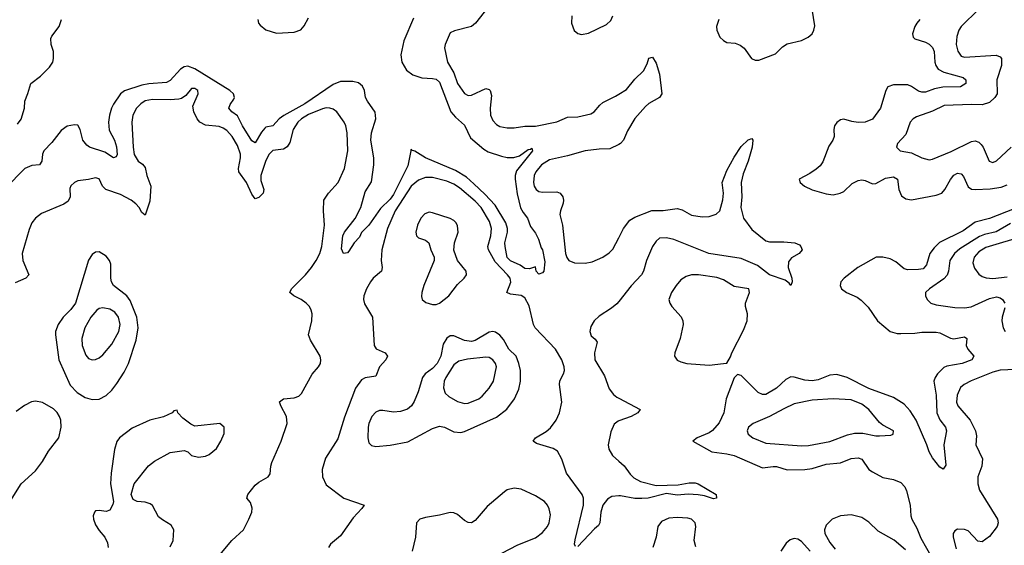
# Model space of a CAD drawing. Header units: inches. Extents: x 1603819 to 1745079, y 385938 to 533966.
# Tile 374 of 561: x 1686622 to 1692174, y 461563 to 464529. Entities that reach past the tile are written whole.
import ezdxf

# ---------------------------------------------------------------- set-up
doc = ezdxf.new("R2010")
doc.units = ezdxf.units.IN
doc.header["$MEASUREMENT"] = 0
doc.layers.add('B6486', color=7, linetype='Continuous')
doc.layers.add('B6496', color=7, linetype='Continuous')

msp = doc.modelspace()

# ---------------------------------------------------------------- linework, layer by layer
at = {"layer": 'B6486', "color": 5}
for points, elevation in [([(1689262.2, 464597.8), (1689191.9, 464510), (1689170.1, 464489.9), (1689074, 464466), (1689050, 464454.2), (1689021.2, 464390), (1689018.2, 464370), (1689034.1, 464290), (1689070.1, 464230.1), (1689090.1, 464170), (1689130, 464112.7), (1689150, 464101.6), (1689170, 464103.7), (1689250, 464140.2), (1689270, 464135.5), (1689274.7, 464130), (1689282.3, 464102.3), (1689274, 464030), (1689277.1, 463990), (1689290, 463959.5), (1689310, 463937.8), (1689330, 463927.1), (1689370, 463919), (1689410, 463919.4), (1689470, 463928.9), (1689530, 463928.6), (1689650, 463953.4), (1689710, 463978.6), (1689770, 463981.2), (1689842, 463998), (1689860.7, 464010), (1689892.5, 464047.5), (1689910, 464061.4), (1689982.1, 464097.9), (1690000, 464109)], 280), ([(1688842, 464538), (1688787.5, 464410), (1688771.9, 464330), (1688776.6, 464290), (1688803.9, 464243.9), (1688838.1, 464218.1), (1688890, 464200.4), (1688950, 464198.1), (1688970, 464193.4), (1688990, 464176.9), (1689053.8, 464010), (1689078.7, 463978.7), (1689130, 463934.4), (1689163.1, 463863.1), (1689238.9, 463798.9), (1689264.3, 463784.3), (1689338.3, 463758.3), (1689370, 463751.8), (1689408.9, 463751.1), (1689439.6, 463760.4), (1689490, 463796.4), (1689502, 463798), (1689510, 463804.7), (1689514, 463790), (1689424.2, 463675.8), (1689415.1, 463650), (1689415.2, 463630), (1689426.3, 463546.3), (1689446.7, 463466.7), (1689460.5, 463440.5), (1689484.6, 463410), (1689502.4, 463362.4), (1689530, 463324.9), (1689548, 463290), (1689562, 463242), (1689570, 463231), (1689582.5, 463162.5), (1689577.3, 463110), (1689570, 463101.2), (1689550, 463094), (1689534, 463110), (1689530, 463135.3), (1689496, 463124), (1689470, 463125.6), (1689444.4, 463144.4), (1689390, 463169.2), (1689370, 463188), (1689358.8, 463250), (1689358.4, 463270), (1689372.6, 463330), (1689372.1, 463350), (1689363.2, 463383.2), (1689302.2, 463482.2), (1689245, 463545), (1689183.3, 463603.3), (1689140.8, 463640.8), (1689079, 463679), (1688909.7, 463750), (1688850, 463787.3), (1688832.1, 463792.1), (1688830, 463798), (1688810, 463704.5), (1688730, 463542.3), (1688710, 463516.4), (1688656, 463464), (1688590.8, 463370), (1688550, 463328.7), (1688538.7, 463301.3), (1688508.4, 463270), (1688477.5, 463222.5), (1688470, 463214), (1688448, 463210), (1688436, 463236), (1688443.5, 463310), (1688453.6, 463330), (1688512.6, 463407.4), (1688545.4, 463470), (1688570, 463558), (1688606.4, 463613.6), (1688619.7, 463710), (1688618.3, 463750), (1688601.1, 463850), (1688605.4, 463890), (1688629.2, 463970), (1688627.1, 464007.2), (1688582.5, 464070), (1688572.7, 464090), (1688565.3, 464130), (1688554.4, 464154.4), (1688532.4, 464172.4), (1688499.7, 464179.7), (1688430, 464179.6), (1688390, 464163.8), (1688230, 464054.1), (1688110.7, 463989.3), (1688084.6, 463970), (1688050.1, 463929.9), (1688010, 463921.8), (1688003.2, 463916.8), (1687985, 463895), (1687950, 463835.1), (1687930, 463846.2), (1687878, 463930), (1687850, 463987.2), (1687817.8, 464010), (1687801.4, 464030), (1687808.7, 464050), (1687830, 464080.4), (1687833, 464090), (1687826.9, 464110), (1687807.4, 464130), (1687610, 464251.7), (1687570, 464266.3), (1687550, 464263.6), (1687529.4, 464250.6), (1687470, 464185.5), (1687450, 464175.5), (1687350, 464168.1), (1687310, 464160.1), (1687212.9, 464127.1), (1687189.6, 464110.4), (1687150, 464052.8), (1687139.6, 464030), (1687127.9, 463990), (1687123.4, 463950), (1687125.7, 463905.7), (1687155.8, 463850), (1687167.5, 463812.5), (1687170.7, 463769.3), (1687165.3, 463754.7), (1687150, 463749.8), (1687101.3, 463781.3), (1687016.2, 463810), (1687000.5, 463820.5), (1686977.4, 463850), (1686962.7, 463910), (1686950, 463933.3), (1686930, 463935.6), (1686890, 463928), (1686855.8, 463904.2), (1686803.7, 463836.3), (1686758.6, 463790), (1686750.2, 463770), (1686746, 463730), (1686733.4, 463710), (1686690, 463706.4), (1686650, 463688.8), (1686541.7, 463578.3)], 260), ([(1686610, 463938.9), (1686630, 463968.2), (1686648.8, 464030), (1686649.8, 464070.2), (1686668, 464112), (1686683.9, 464170), (1686738.3, 464210), (1686790, 464261.7), (1686807.7, 464290), (1686813.2, 464310), (1686812.7, 464350), (1686798.5, 464390), (1686797.8, 464422.2), (1686803, 464437), (1686843.5, 464490), (1686857, 464530)], 260), ([(1687965, 464530), (1687969.1, 464510), (1687977.7, 464497.7), (1688010, 464472.6), (1688070, 464453.8), (1688170, 464458), (1688207.2, 464472.8), (1688225.1, 464494.9), (1688250, 464538.9)], 260), ([(1689735.9, 464550), (1689732.8, 464510), (1689748.4, 464468.4), (1689770, 464451.7), (1689790, 464445.6), (1689830, 464452.2), (1689930, 464501.3), (1689954.7, 464525.3), (1689966.9, 464550)], 320), ([(1687750.7, 461510), (1687817.6, 461590), (1687883.2, 461650), (1687914.7, 461710), (1687929.9, 461750), (1687932.1, 461772.1), (1687924.2, 461804.2), (1687902.9, 461830), (1687908, 461850), (1687950, 461902.3), (1687970, 461919.3), (1688022.9, 461950), (1688034.1, 461965.9), (1688038.2, 462010), (1688044.5, 462030), (1688097, 462150), (1688129.2, 462250), (1688126.5, 462290), (1688094.6, 462350), (1688087, 462373), (1688109.3, 462390), (1688170, 462394.7), (1688195.4, 462404.6), (1688210, 462419), (1688271.2, 462528.8), (1688306.8, 462570), (1688317.5, 462590), (1688319.9, 462610), (1688315.5, 462630), (1688261.3, 462721.3), (1688251.1, 462750), (1688269.9, 462830), (1688270.3, 462870), (1688265.9, 462890), (1688256.6, 462910), (1688237.9, 462930), (1688209.8, 462950), (1688168.2, 462970), (1688145.8, 462990), (1688153.7, 463010), (1688233.5, 463090), (1688266.5, 463130), (1688294.1, 463170), (1688314, 463210), (1688324.9, 463250), (1688340.2, 463370), (1688334, 463450), (1688336, 463510), (1688362.7, 463550), (1688417.2, 463610), (1688454.2, 463690), (1688472.8, 463790), (1688468.4, 463890), (1688461.1, 463930), (1688451.2, 463951.2), (1688409.2, 464009.2), (1688390, 464023.5), (1688370.6, 464030.6), (1688350, 464031.8), (1688330, 464026.9), (1688250, 463993.6), (1688211.8, 463970), (1688190.1, 463950), (1688164.8, 463910), (1688144.7, 463835.3), (1688130, 463811.9), (1688110, 463798.2), (1688050, 463790.6), (1688028.1, 463770), (1688010, 463734), (1687981.4, 463650), (1687981.3, 463621.3), (1687999, 463570), (1687993.8, 463550), (1687970, 463525.6), (1687950, 463518.5), (1687930, 463544.7), (1687900.6, 463610), (1687857.9, 463670), (1687855.4, 463690), (1687867.6, 463750), (1687866.6, 463770), (1687850, 463818.7), (1687819.6, 463870), (1687790, 463904.1), (1687770, 463917.4), (1687745.8, 463925.8), (1687670, 463934.9), (1687638, 463950), (1687622.5, 463970), (1687603.8, 464010), (1687598.5, 464041.5), (1687627.3, 464110), (1687626.6, 464130), (1687610, 464140.5), (1687590, 464140.5), (1687558.9, 464101.1), (1687534.9, 464085.1), (1687519.2, 464080.8), (1687470, 464076.5), (1687370, 464079.4), (1687330, 464070.9), (1687304.8, 464055.2), (1687280.1, 464030), (1687260.1, 463990), (1687253.3, 463950), (1687261.5, 463810), (1687268, 463768), (1687289.1, 463730), (1687314.1, 463714.1), (1687330, 463694.4), (1687337.8, 463650), (1687360.8, 463590), (1687355.7, 463504.3), (1687330, 463425.2), (1687310, 463441.6), (1687295.4, 463470), (1687277.5, 463490), (1687250, 463509.9), (1687190, 463543.4), (1687108.3, 463570), (1687088.3, 463590), (1687070, 463632), (1687050, 463636.9), (1687010, 463626.6), (1686950, 463619.1), (1686930, 463611.2), (1686910, 463591.8), (1686904, 463576), (1686905.4, 463530), (1686895.3, 463504.7), (1686870, 463488.1), (1686744.2, 463435.8), (1686710.4, 463410), (1686690, 463382), (1686674.2, 463345.8), (1686636.5, 463210), (1686639.1, 463170), (1686672.4, 463090), (1686656.3, 463070), (1686596.3, 463043.7)], 280), ([(1690000, 463824.8), (1689950, 463799.5), (1689890, 463798.9), (1689810.5, 463790), (1689710, 463760.8), (1689610, 463738.3), (1689563.7, 463710), (1689531.6, 463670), (1689523, 463650), (1689518.3, 463610), (1689522.5, 463590), (1689533.8, 463570), (1689550, 463559.4), (1689570, 463555.9), (1689650, 463557.8), (1689670.1, 463550.1), (1689684.5, 463530), (1689689.3, 463510), (1689686.9, 463493.1), (1689671.1, 463450), (1689668.4, 463430), (1689681.9, 463370), (1689700.1, 463210), (1689706.8, 463186.8), (1689718.9, 463170), (1689750, 463156.6), (1689810, 463155.5), (1689850, 463163), (1689910, 463188.9), (1689946.4, 463213.6), (1689966.1, 463233.9), (1690000, 463298.8)], 280), ([(1689756.4, 461556.4), (1689749.7, 461569.7), (1689754, 461594), (1689800.6, 461790), (1689801, 461830), (1689794, 461850), (1689705, 461970), (1689679.3, 462050), (1689654.4, 462094.4), (1689629.9, 462109.9), (1689537, 462137), (1689517.6, 462150), (1689531.2, 462170), (1689590, 462204.6), (1689614.4, 462225.6), (1689646.9, 462270), (1689665.2, 462310), (1689678.8, 462370), (1689664.9, 462470), (1689668.5, 462491.5), (1689688.7, 462530), (1689693.2, 462550), (1689691.6, 462570), (1689678.8, 462610), (1689642.5, 462670), (1689527.7, 462790), (1689519, 462810), (1689494.8, 462914.8), (1689470, 462959.8), (1689450, 462973), (1689390, 462981.2), (1689368.5, 462990), (1689391.2, 463048.8), (1689386.9, 463070), (1689372.8, 463090), (1689302.4, 463162.4), (1689264.6, 463230), (1689262.2, 463250), (1689279.5, 463310), (1689283, 463350), (1689271.2, 463390), (1689224.8, 463470), (1689190, 463505.9), (1689101.1, 463581.1), (1689070, 463601.7), (1689030, 463617.9), (1688950, 463638.5), (1688910, 463638.6), (1688870, 463623.4), (1688830, 463590.4), (1688739.7, 463450), (1688696, 463350), (1688663.9, 463230), (1688660.1, 463170), (1688666.5, 463130), (1688661.2, 463110), (1688615.6, 463070), (1688599.8, 463050), (1688576.8, 463010), (1688561.9, 462970), (1688560.2, 462950), (1688565.5, 462925.5), (1688612.1, 462850), (1688621.4, 462690), (1688632.2, 462672.2), (1688682, 462650), (1688696.5, 462630), (1688686.8, 462610), (1688651.5, 462570), (1688630, 462518), (1688570, 462507.9), (1688550, 462497.5), (1688515.3, 462450), (1688454.1, 462286), (1688415.1, 462164.9), (1688345.6, 462054.4), (1688328, 461990), (1688329.7, 461949.7), (1688350, 461905), (1688450, 461829.3), (1688564.9, 461790), (1688551.8, 461770), (1688501.7, 461718.3), (1688430, 461617), (1688374.8, 461570), (1688362.8, 461550)], 280), ([(1690000, 462939), (1689990, 462926.4), (1689959.4, 462900.6), (1689890, 462856.7), (1689860.5, 462830), (1689842.5, 462797.5), (1689836.8, 462770), (1689844.5, 462744.5), (1689866.4, 462726.4), (1689877.6, 462710), (1689862.9, 462650), (1689865.1, 462610), (1689919.9, 462519.9), (1689946.4, 462446.4), (1689970, 462414.2), (1689990, 462398.5), (1690000, 462393.3)], 280), ([(1686570, 461813.7), (1686629.4, 461910.6), (1686710, 461982.7), (1686750, 462036.8), (1686784.8, 462095.2), (1686842.2, 462170), (1686855.9, 462230), (1686853.3, 462270), (1686846.3, 462290), (1686832.6, 462312.6), (1686812.9, 462332.9), (1686750, 462369.2), (1686710, 462376.8), (1686687.9, 462372.1), (1686648.1, 462351.9), (1686602.7, 462317.3)], 320), ([(1687470, 461554.9), (1687487.8, 461590), (1687491.6, 461650), (1687476.4, 461676.4), (1687426.4, 461706.4), (1687404.7, 461724.7), (1687370, 461787.6), (1687357.7, 461797.7), (1687330, 461807.4), (1687284, 461810), (1687261.8, 461821.8), (1687251.2, 461850), (1687266.9, 461910), (1687347.9, 462012.1), (1687382.1, 462037.9), (1687470, 462087.1), (1687550, 462098.8), (1687570, 462090.8), (1687590.8, 462070), (1687630, 462060.9), (1687670, 462067.1), (1687690, 462075.8), (1687730.8, 462110), (1687755.5, 462150), (1687773.9, 462193.9), (1687774.7, 462230), (1687750, 462249.6), (1687610, 462236.3), (1687586.1, 462246.1), (1687541.4, 462281.5), (1687513.2, 462310), (1687510, 462326), (1687490, 462322), (1687481, 462310), (1687432.6, 462287.4), (1687354.8, 462270), (1687255.6, 462224.4), (1687184, 462170), (1687170.4, 462149.6), (1687156.7, 462103.3), (1687137.6, 461970), (1687134.4, 461910), (1687150.7, 461810), (1687147.1, 461792.9), (1687130, 461762), (1687110, 461754), (1687070, 461759.3), (1687050, 461757.2), (1687042.8, 461750), (1687036.3, 461730), (1687038, 461710), (1687050, 461678.8), (1687070, 461647.3), (1687102, 461610), (1687117.3, 461577.3), (1687120.4, 461550)], 320), ([(1690000, 462265.1), (1689996.3, 462263.7), (1689973.4, 462246.6), (1689955.6, 462204.4), (1689940.6, 462130), (1689944.8, 462104.8), (1689963.9, 462070), (1690000, 462037.6)], 280), ([(1689250, 461472.6), (1689430, 461566.3), (1689530, 461604.4), (1689570, 461635.3), (1689598.3, 461670), (1689608.2, 461690), (1689615, 461735), (1689608.2, 461768.2), (1689598.3, 461790), (1689581.2, 461810), (1689530, 461841.8), (1689450, 461880.2), (1689410, 461885.8), (1689370, 461876.3), (1689355.1, 461864.9), (1689258.6, 461781.4), (1689190, 461702.4), (1689170, 461690.8), (1689150, 461692.5), (1689130, 461703.5), (1689090, 461736.5), (1689070, 461746), (1689050, 461748.8), (1688990, 461733.3), (1688910, 461720.8), (1688878, 461710), (1688860.3, 461690), (1688853.8, 461610), (1688834.5, 461530)], 320), ([(1690000, 461842.2), (1689961.1, 461838.9), (1689936.1, 461823.9), (1689910.5, 461789.5), (1689898.1, 461750), (1689893.4, 461690), (1689885, 461675), (1689863, 461657), (1689770, 461557)], 280)]:
    msp.add_lwpolyline(points, dxfattribs=dict(at, elevation=elevation))
for points, elevation in [([(1688930, 463442.4), (1688905.7, 463434.3), (1688883.3, 463410), (1688864.2, 463370), (1688855.3, 463330), (1688859.7, 463310), (1688870, 463297.3), (1688910, 463284.9), (1688928.7, 463270), (1688940.2, 463230), (1688959.1, 463190), (1688959.2, 463170), (1688901.4, 463030), (1688889.5, 462990), (1688887.8, 462967.8), (1688891.8, 462950), (1688912.8, 462932.8), (1688950, 462922.4), (1688970, 462922.4), (1688990, 462929.1), (1689042.2, 462970), (1689090, 463035.4), (1689127.9, 463070), (1689141.6, 463090), (1689139.4, 463110), (1689091.3, 463170), (1689069.2, 463229.2), (1689073.3, 463270), (1689094, 463330), (1689090, 463366.6), (1689082.3, 463382.3), (1689070, 463396.8), (1689050, 463407.8), (1688950, 463439.9)], 320), ([(1687070, 463219.2), (1687050, 463217.7), (1687030, 463204.7), (1687010, 463171.6), (1686935.6, 462930), (1686910, 462893.8), (1686866.3, 462850), (1686838.3, 462810), (1686823.8, 462770), (1686823.2, 462750), (1686841.5, 462610), (1686906.9, 462466.9), (1686945.7, 462425.7), (1686990, 462398), (1687030, 462386), (1687070, 462387), (1687110, 462408.7), (1687140.5, 462439.5), (1687170, 462477), (1687210, 462540.3), (1687234.5, 462590), (1687279.1, 462720.9), (1687289.5, 462790), (1687281.4, 462850), (1687244.1, 462944.1), (1687226.3, 462970), (1687150.7, 463030), (1687139.4, 463050), (1687135.2, 463070), (1687135, 463150), (1687128.7, 463170), (1687110, 463194.5)], 320), ([(1687090, 462903.5), (1687070, 462899.3), (1687056, 462890), (1687022.3, 462850), (1686989.3, 462790), (1686971.9, 462730), (1686973.2, 462690), (1686995.2, 462635.2), (1687010, 462618), (1687030, 462608.9), (1687050, 462611.4), (1687070, 462620.2), (1687090, 462637.3), (1687142, 462698), (1687181.2, 462770), (1687188.4, 462810), (1687178.6, 462850), (1687157.9, 462877.9), (1687130, 462894.8)], 340), ([(1689290, 462769.9), (1689270, 462766.5), (1689190, 462719.6), (1689170, 462713.1), (1689130, 462718.8), (1689070, 462745.2), (1689050, 462744.6), (1689030, 462731.9), (1689010, 462698.7), (1688996.6, 462630), (1688976.6, 462590), (1688950, 462561.5), (1688907.4, 462530), (1688892.5, 462510), (1688868.7, 462430), (1688845.8, 462374.2), (1688830.7, 462349.3), (1688808.4, 462331.6), (1688770, 462317.8), (1688730, 462315.3), (1688670, 462324.6), (1688650, 462323), (1688630, 462314), (1688607.4, 462290), (1688590.1, 462250), (1688586.4, 462230), (1688584.7, 462170), (1688590, 462142), (1688605.7, 462125.7), (1688630, 462119.8), (1688710, 462128.7), (1688810, 462146.3), (1688950, 462221.7), (1688990, 462234.8), (1689017.1, 462230), (1689070, 462202.8), (1689110, 462199.2), (1689130, 462204.7), (1689310, 462286.9), (1689368.5, 462331.5), (1689412.3, 462390), (1689435.8, 462444.2), (1689445.2, 462490), (1689445, 462550), (1689437, 462590), (1689420.6, 462630), (1689380.5, 462670), (1689350, 462724.1), (1689330, 462749), (1689305.7, 462765.7)], 320), ([(1689250, 462624.5), (1689146.8, 462613.2), (1689098.3, 462601.7), (1689070, 462581), (1689025, 462510), (1689016.1, 462490), (1689011.4, 462451.4), (1689021.6, 462421.6), (1689042.3, 462402.3), (1689090, 462374.7), (1689130, 462363.5), (1689150, 462364.7), (1689210, 462389.3), (1689230, 462404.9), (1689268.7, 462450), (1689293.8, 462490), (1689309.8, 462570), (1689305, 462590), (1689290, 462609.8), (1689270, 462622)], 340)]:
    msp.add_lwpolyline(points, close=True, dxfattribs=dict(at, elevation=elevation))
at = {"layer": 'B6496', "color": 5}
for points, elevation in [([(1690563.9, 464530), (1690551.3, 464490), (1690553.6, 464470), (1690570, 464430.4), (1690590, 464411.8), (1690610, 464401.1), (1690655.8, 464395.8), (1690684.7, 464384.7), (1690707.8, 464367.8), (1690749.4, 464309.4), (1690770, 464301.5), (1690790, 464300.2), (1690883, 464337), (1690923.7, 464376.3), (1690950, 464393), (1691030, 464412.6), (1691067.6, 464430), (1691090, 464449.1), (1691100.8, 464470), (1691105.6, 464494.4), (1691091.3, 464588.7)], 320), ([(1692031.1, 464588.9), (1691930.2, 464490), (1691916.9, 464470), (1691906.5, 464433.5), (1691903, 464390), (1691911.4, 464351.4), (1691930, 464323.9), (1691950, 464318.6), (1692128.4, 464328.4), (1692150, 464319.5), (1692157.8, 464310), (1692158.5, 464270), (1692132.6, 464190), (1692134.7, 464110), (1692121.3, 464090), (1692090, 464062.5), (1692050, 464048.4), (1691988.7, 464051.3), (1691835.5, 464044.5), (1691770, 464013.2), (1691678.7, 463981.3), (1691661.1, 463970), (1691643.6, 463950), (1691618, 463882), (1691572.4, 463830), (1691565.5, 463810), (1691586.8, 463790), (1691650, 463778), (1691710, 463748.9), (1691750, 463739.1), (1691770, 463742.6), (1691874.8, 463785.2), (1691990, 463842.7), (1692010, 463845.5), (1692030, 463838.5), (1692044.6, 463824.6), (1692055.5, 463810), (1692088.7, 463730), (1692110, 463723.7), (1692130, 463732.2), (1692213.1, 463810)], 340), ([(1691698.2, 464530), (1691680.9, 464510), (1691669.4, 464490), (1691656.5, 464450), (1691659.5, 464430), (1691670, 464421.1), (1691730, 464402.2), (1691750.8, 464390.8), (1691770, 464371.7), (1691778, 464350), (1691783.1, 464290), (1691788.9, 464270), (1691801.9, 464250), (1691832.7, 464232.7), (1691942.9, 464202.9), (1691957.8, 464190), (1691956.9, 464170), (1691926.8, 464150), (1691828.2, 464148.2), (1691781, 464139), (1691730, 464119.6), (1691710, 464119.6), (1691690, 464126.5), (1691650, 464153), (1691630, 464161), (1691550, 464160.7), (1691516.9, 464150), (1691505.5, 464130), (1691475.9, 464030), (1691431.5, 463968.5), (1691390, 463951.4), (1691350, 463949), (1691314.3, 463954.3), (1691270, 463968.5), (1691250, 463964.4), (1691230.2, 463949.8), (1691216.9, 463930), (1691212.9, 463910), (1691214, 463870), (1691206.9, 463850), (1691185.3, 463814.7), (1691150, 463726.3), (1691135.1, 463704.9), (1691113.5, 463686.5), (1691078.1, 463661.9), (1691017.6, 463630), (1691023.1, 463610), (1691046.5, 463590), (1691090, 463568.8), (1691170, 463545.7), (1691210, 463541.4), (1691249.4, 463550), (1691270, 463560.2), (1691315.8, 463604.2), (1691350, 463621.2), (1691370, 463624.7), (1691390, 463621.3), (1691430, 463602.7), (1691450, 463604.4), (1691504.8, 463635.2), (1691550, 463641.9), (1691572.8, 463630), (1691578.9, 463570), (1691594.4, 463534.4), (1691618.3, 463518.3), (1691650, 463512.2), (1691790, 463539), (1691821.1, 463550), (1691839.5, 463570), (1691870, 463627.9), (1691890, 463651.2), (1691910, 463662.4), (1691930, 463659.5), (1691943.8, 463643.8), (1691970, 463585.2), (1691990, 463573.4), (1692010, 463570.1), (1692094.8, 463574.8), (1692156, 463584), (1692190, 463597.1)], 320), ([(1690000, 464109), (1690043.9, 464136.1), (1690090, 464194.3), (1690138.8, 464241.2), (1690159.7, 464280.3), (1690170, 464312), (1690190, 464318), (1690210, 464284), (1690230, 464221), (1690243.7, 464110), (1690230.6, 464090), (1690170, 464055.9), (1690150, 464039.3), (1690090, 463971), (1690050, 463901.6), (1690026.9, 463850), (1690010.3, 463830), (1690000, 463824.8)], 280), ([(1690000, 463298.8), (1690026.8, 463350), (1690062.9, 463397.1), (1690090, 463415.6), (1690187, 463453), (1690250, 463453.3), (1690330, 463463.4), (1690357, 463457), (1690410, 463426.9), (1690470, 463416.6), (1690510, 463419.5), (1690550, 463431.1), (1690569.3, 463450.7), (1690586.7, 463513.3), (1690591.2, 463550), (1690583.4, 463610), (1690610, 463679), (1690650, 463754), (1690690, 463813.4), (1690730, 463850.5), (1690750, 463858), (1690756, 463850), (1690752.9, 463810), (1690729.2, 463730), (1690701.3, 463658.7), (1690691.2, 463610), (1690694.1, 463530), (1690687.8, 463470), (1690703.2, 463410), (1690750, 463344.9), (1690830, 463280.7), (1690850, 463276.2), (1690930, 463275.9), (1690992, 463270), (1691018.8, 463258.8), (1691026.8, 463250), (1691033.4, 463230), (1691018, 463210), (1690974, 463186), (1690957.6, 463162.4), (1690954.5, 463130), (1690975.1, 463070), (1690977.8, 463050), (1690970, 463028.5), (1690961.8, 463041.8), (1690938.5, 463058.5), (1690850, 463089.6), (1690782.2, 463142.2), (1690690, 463182), (1690508.7, 463210), (1690310, 463288.8), (1690270, 463298.8), (1690230, 463296), (1690210, 463280.3), (1690189.5, 463250), (1690156.4, 463170), (1690139.5, 463110), (1690128.1, 463090), (1690070, 463027.9), (1690000, 462939)], 280), ([(1692230, 463461.5), (1692090, 463406.9), (1692010, 463386.4), (1691941.5, 463338.5), (1691808.6, 463271.4), (1691777.8, 463242.2), (1691753.8, 463210), (1691735, 463145), (1691715.8, 463124.2), (1691690, 463118.8), (1691630, 463116.8), (1691610, 463122.6), (1691562.8, 463162.8), (1691530, 463180.4), (1691490, 463189.4), (1691451.7, 463188.3), (1691348.5, 463130), (1691270.3, 463070), (1691252, 463050), (1691248.8, 463030), (1691256.4, 463010), (1691283.8, 462990), (1691343.8, 462963.8), (1691366.7, 462946.7), (1691406.9, 462906.9), (1691459.6, 462830), (1691530.2, 462770.2), (1691570, 462759.2), (1691590, 462758.8), (1691670, 462760.2), (1691710, 462766.4), (1691790, 462765.4), (1691810, 462761.6), (1691870, 462732.3), (1691890, 462728.1), (1691950, 462740.3), (1691962.4, 462730), (1691959.6, 462690), (1691969.3, 462669.3), (1692002.4, 462630), (1691990.4, 462610), (1691937.1, 462590), (1691850, 462573.6), (1691834.1, 462565.9), (1691797.5, 462530), (1691783.5, 462510), (1691777.7, 462490), (1691790.1, 462410.1), (1691793.1, 462310), (1691810, 462271.3), (1691843.5, 462230), (1691848.6, 462210), (1691833.4, 462130), (1691845.2, 462014.8), (1691830, 461993.2), (1691810, 462004.5), (1691770, 462056.3), (1691749.8, 462090), (1691737.3, 462130), (1691677.2, 462270), (1691642.6, 462322.6), (1691610, 462358.8), (1691550, 462397.1), (1691410, 462447.9), (1691288.2, 462510), (1691230, 462527.4), (1691190, 462524.1), (1691123.6, 462496.4), (1691090, 462490.5), (1691050, 462495.6), (1690990, 462512.5), (1690970, 462512.9), (1690941.4, 462498.6), (1690890, 462449), (1690830, 462413.8), (1690810, 462413.8), (1690785.5, 462425.5), (1690690, 462522), (1690670, 462526.6), (1690650, 462509), (1690606.5, 462390), (1690593.2, 462310), (1690565.4, 462254.6), (1690529, 462211), (1690510, 462198.4), (1690442.8, 462170), (1690418, 462150), (1690524.9, 462090), (1690610, 462079.8), (1690650, 462070.1), (1690810, 462000.2), (1690870, 462008.7), (1690890, 462007.9), (1690950, 461989.5), (1691050, 461991.2), (1691090, 461997.3), (1691170, 462021.4), (1691251.2, 462028.8), (1691310, 462052.1), (1691350, 462057.3), (1691370, 462049.1), (1691410, 461990.3), (1691430, 461976.9), (1691490, 461946), (1691550, 461933.7), (1691590, 461917.6), (1691613.1, 461893.1), (1691622.2, 461870), (1691643.2, 461790), (1691646.9, 461730), (1691652.4, 461710), (1691680.2, 461660.2), (1691702.7, 461602.7), (1691767.5, 461490)], 320), ([(1692210, 463379.2), (1692127.5, 463332.5), (1692063.3, 463316.7), (1692034.9, 463305.1), (1691924.2, 463235.8), (1691893.6, 463210), (1691866.1, 463170), (1691860.1, 463110), (1691852.9, 463087.1), (1691833.6, 463066.4), (1691752.2, 463010), (1691730.4, 462990), (1691730.4, 462970), (1691738.4, 462950), (1691760.5, 462930), (1691790, 462919.2), (1691895.4, 462904.6), (1691950, 462903.2), (1691988.2, 462908.2), (1692090, 462956.8), (1692130, 462964.9), (1692150, 462960.3), (1692164.6, 462950), (1692176.8, 462930)], 340), ([(1692290, 463308.7), (1692070, 463244.5), (1692030, 463219.4), (1692004.1, 463190), (1691997, 463157), (1692006.4, 463126.4), (1692030, 463093.7), (1692050, 463079.6), (1692072.6, 463072.6), (1692109.5, 463069.5), (1692190, 463078.1)], 360), ([(1692177.6, 462902.4), (1692161.4, 462850), (1692160.6, 462830), (1692167.2, 462790), (1692179.5, 462770)], 340), ([(1692282.9, 462557.1), (1692151.4, 462551.4), (1692110, 462540.9), (1691987.8, 462492.2), (1691948.5, 462471.5), (1691927.1, 462452.9), (1691908.2, 462410), (1691904.8, 462370), (1691912.9, 462350), (1691981.9, 462270), (1692012.4, 462210), (1692018.2, 462181.8), (1692014.4, 462130), (1692050.7, 462050.7), (1692046.6, 462010), (1692025, 461950), (1692025.7, 461910), (1692033.4, 461873.4), (1692136.5, 461710), (1692139.5, 461690), (1692133.1, 461670), (1692090, 461613.6), (1692050, 461583.6), (1692025.6, 461585.6), (1691970, 461644.5), (1691950, 461653), (1691910, 461654), (1691894.9, 461645.1), (1691886, 461630), (1691886.4, 461610), (1691902.6, 461542.6)], 340), ([(1690000, 462393.3), (1690120.7, 462330), (1690108.4, 462310), (1690070, 462290.9), (1690000, 462265.1)], 280), ([(1690000, 462037.6), (1690030, 462010.8), (1690064.1, 461964.1), (1690084.3, 461944.3), (1690122.7, 461922.7), (1690210, 461899.8), (1690335.2, 461904.8), (1690396.1, 461916.1), (1690430, 461915.6), (1690447.7, 461910), (1690550.2, 461850.2), (1690551.3, 461830), (1690534.9, 461825.1), (1690482.8, 461842.8), (1690448.4, 461848.4), (1690391.3, 461851.3), (1690330, 461846.9), (1690270, 461855.1), (1690164.9, 461830), (1690130, 461826.4), (1690090, 461827.3), (1690010, 461843), (1690000, 461842.2)], 280), ([(1690434.5, 461554.5), (1690425.3, 461590), (1690434.6, 461670), (1690430, 461690.6), (1690409.9, 461709.9), (1690390, 461715.4), (1690330, 461721), (1690283, 461717), (1690241.6, 461698.4), (1690220.8, 461670), (1690210.5, 461610), (1690192.9, 461550)], 320), ([(1691617.2, 461537.2), (1691552.6, 461592.6), (1691463.3, 461643.3), (1691410, 461693.7), (1691370, 461720.1), (1691310, 461734.5), (1691250, 461729), (1691203, 461710), (1691170, 461677.1), (1691160.7, 461650), (1691162.6, 461630), (1691190, 461578.5), (1691220.6, 461540.6)], 320), ([(1691079.9, 461530), (1691030, 461584.6), (1691010, 461597.5), (1690990, 461601.1), (1690965.7, 461594.3), (1690944.5, 461575.5), (1690913.7, 461530)], 320)]:
    msp.add_lwpolyline(points, dxfattribs=dict(at, elevation=elevation))
for points, elevation in [([(1690449.7, 463090.3), (1690410, 463089.5), (1690379.6, 463080.4), (1690350, 463061.3), (1690323.4, 463030), (1690297, 462990), (1690283, 462950), (1690287.2, 462930), (1690299.2, 462910), (1690352.3, 462852.3), (1690361.8, 462830), (1690363, 462810), (1690346.8, 462730), (1690315.3, 462650), (1690313.4, 462630), (1690330, 462607.4), (1690350, 462597.7), (1690384.7, 462590), (1690510, 462579.1), (1690590, 462588.2), (1690610, 462591.3), (1690630, 462626), (1690636.9, 462650), (1690703.2, 462776.8), (1690724.8, 462830), (1690726.6, 462870), (1690715, 462910), (1690715, 462930), (1690737.6, 462990), (1690732.8, 463010), (1690650, 463022.8), (1690590, 463061.5), (1690553.7, 463073.7)], 320), ([(1691210, 462390.6), (1691090, 462382.1), (1690990, 462361.1), (1690930, 462334.2), (1690850, 462290.5), (1690758.4, 462250), (1690732.2, 462230), (1690724.2, 462210), (1690730.4, 462190), (1690756.4, 462170), (1690830, 462139.4), (1691030, 462125.1), (1691070, 462126.8), (1691190.5, 462149.5), (1691290, 462186.2), (1691330, 462195.2), (1691376.3, 462196.3), (1691450, 462180.2), (1691470, 462180.3), (1691534.8, 462185.2), (1691548, 462190), (1691548.7, 462210), (1691490, 462240.7), (1691470, 462256.3), (1691410.6, 462330), (1691370, 462360.4), (1691310, 462384.2)], 340)]:
    msp.add_lwpolyline(points, close=True, dxfattribs=dict(at, elevation=elevation))

doc.saveas('drawing.dxf')
